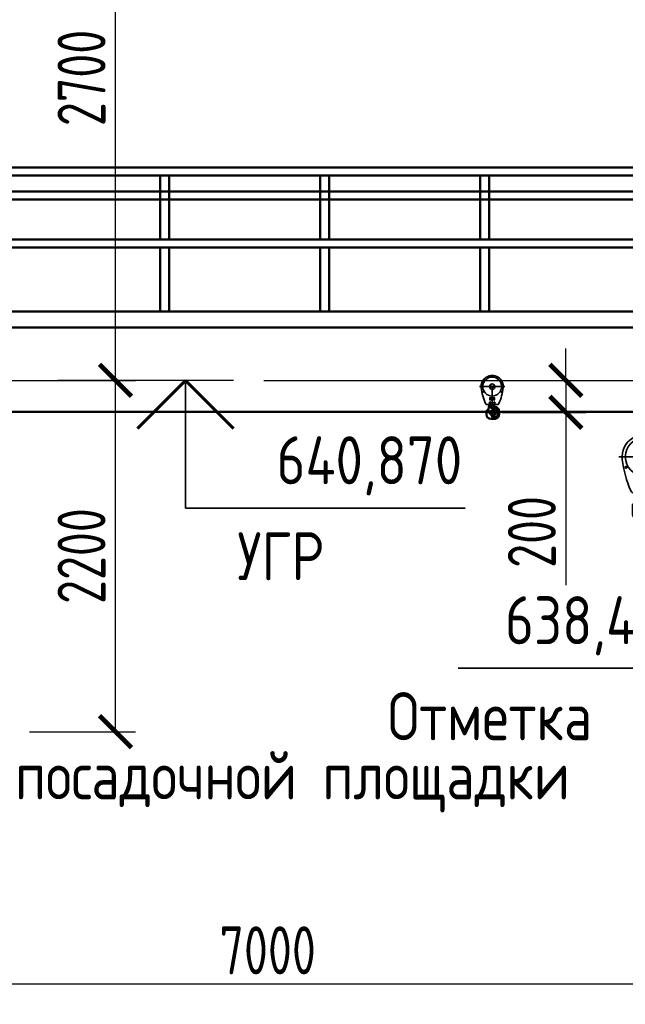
# Model space of a CAD drawing. Header units: millimetres. Extents: x 452087 to 582075, y 10891 to 81641.
# Tile 286 of 311: x 543631 to 547416, y 61005 to 67161. Entities that reach past the tile are written whole.
import ezdxf
from ezdxf.enums import TextEntityAlignment as Align

# ---------------------------------------------------------------- set-up
doc = ezdxf.new("R2010")
doc.units = ezdxf.units.MM
doc.layers.get('Defpoints').update_dxf_attribs({"color": 8})
doc.layers.add('АО_Размеры', color=7, linetype='Continuous')
doc.layers.add('ГТО-2_Выноски', color=7, linetype='Continuous')
for name, color, linetype, lineweight in [('ГТО-1_Бергштрих', 7, 'Continuous', 25), ('ОЗиМ', 5, 'Continuous', 35), ('ОЗиМ Металл', 1, 'Continuous', 50), ('ОЗиМ Размеры', 2, 'Continuous', 35), ('Текст', 2, 'Continuous', 35)]:
    doc.layers.add(name, color=color, linetype=linetype, lineweight=lineweight)
doc.styles.add('RomanS', font='romans.shx', dxfattribs={"width": 0.7})
doc.dimstyles.new('M200', dxfattribs={"dimscale": 200, "dimtxt": 3, "dimasz": 2, "dimexe": 1.25, "dimexo": 0.625, "dimtad": 3, "dimtoh": 1, "dimdec": 0, "dimtxsty": 'RomanS', "dimblk": 'ARCHTICK', "dimblk1": 'OBLIQUE', "dimblk2": 'ARCHTICK', "dimcen": 3, "dimclrt": 2, "dimaunit": 1, "dimadec": 4, "dimazin": 0, "dimtfac": 1, "dimtdec": 0, "dimtmove": 0, "dimatfit": 3, "dimfxl": 1, "dimtfill": 1, "dimarcsym": 0})
doc.dimstyles.new('MOSOBL 1-100 (мм)', dxfattribs={"dimscale": 100, "dimtxt": 3, "dimasz": 2, "dimexe": 1.25, "dimexo": 0.625, "dimtad": 1, "dimdec": 0, "dimzin": 9, "dimtxsty": 'RomanS', "dimblk": 'ARCHTICK', "dimcen": 2.5, "dimdle": 1.25, "dimclrd": 7, "dimclre": 7, "dimclrt": 2, "dimadec": 0, "dimazin": 0, "dimtfac": 1, "dimtdec": 0, "dimtmove": 1, "dimatfit": 3, "dimfxl": 1, "dimtfill": 1, "dimlwd": 25, "dimlwe": 25, "dimarcsym": 0})
doc.dimstyles.new('М 100 (мм)', dxfattribs={"dimscale": 100, "dimtxt": 2.5, "dimasz": 2, "dimexe": 1.25, "dimexo": 0.625, "dimtad": 1, "dimdec": 0, "dimzin": 1, "dimtxsty": 'RomanS', "dimblk": 'ARCHTICK', "dimcen": 0, "dimdle": 1, "dimclrd": 7, "dimclre": 7, "dimclrt": 1, "dimaunit": 1, "dimadec": 3, "dimazin": 0, "dimtfac": 1, "dimtdec": 0, "dimtmove": 1, "dimatfit": 0, "dimfxl": 1.25, "dimtfill": 1, "dimtolj": 1, "dimlwd": 25, "dimlwe": 25, "dimarcsym": 0})

# ---------------------------------------------------------------- blocks, each defined once
blk = doc.blocks.new('_ArchTick')
at = {"color": 0, "linetype": 'ByBlock', "const_width": 0.15}
blk.add_lwpolyline([(-0.5, -0.5), (0.5, 0.5)], dxfattribs=at)
blk = doc.blocks.new('*D688')
at = {"layer": 'Defpoints', "color": 0, "transparency": 16777216}
for p in [(545095.5, 64906.1, 0), (549364.7, 64906.1, 0), (550148, 62399.5, 0)]:
    blk.add_point(p, dxfattribs=at)
at = {"layer": 'ОЗиМ Размеры', "color": 0, "lineweight": -2, "transparency": 16777216}
for p, q in [((545158, 64906.1, 0), (549489.7, 64906.1, 0)), ((549364.7, 62399.5, 0), (549364.7, 64906.1, 0)), ((550085.5, 62399.5, 0), (549239.7, 62399.5, 0))]:
    blk.add_line(p, q, dxfattribs=at)
at = {"layer": 'ОЗиМ Размеры', "color": 0, "lineweight": -2, "transparency": 16777216, "xscale": 200, "yscale": 200, "zscale": 200}
for p, rotation in [((549364.7, 64906.1, 0), 90), ((549364.7, 62399.5, 0), 270)]:
    blk.add_blockref('_ArchTick', p, dxfattribs=dict(at, rotation=rotation))
at = {"layer": 'ОЗиМ Размеры', "color": 2, "transparency": 16777216, "insert": (549152.2, 63652.8, 0), "char_height": 300, "attachment_point": 5, "rotation": 90, "style": 'RomanS', "bg_fill": 3, "box_fill_scale": 1.1, "bg_fill_color": 256, "bg_fill_true_color": 13158600, "bg_fill_transparency": 0}
blk.add_mtext('2500', dxfattribs=at)
blk = doc.blocks.new('_Oblique')
at = {"color": 0, "linetype": 'ByBlock', "lineweight": -2}
blk.add_line((-0.5, -0.5), (0.5, 0.5), dxfattribs=at)
blk = doc.blocks.new('*D689')
at = {"layer": 'Defpoints', "color": 0, "transparency": 16777216}
for p in [(544230.3, 67639.7, 0), (547587.9, 67639.7, 0), (541679.9, 64906.1, 0)]:
    blk.add_point(p, dxfattribs=at)
at = {"layer": 'ОЗиМ Размеры', "color": 0, "lineweight": -2, "transparency": 16777216}
for p, q in [((547525.4, 67639.7, 0), (544105.3, 67639.7, 0)), ((544230.3, 64906.1, 0), (544230.3, 67639.7, 0)), ((541742.4, 64906.1, 0), (544355.3, 64906.1, 0))]:
    blk.add_line(p, q, dxfattribs=at)
at = {"layer": 'ОЗиМ Размеры', "color": 0, "lineweight": -2, "transparency": 16777216, "xscale": 200, "yscale": 200, "zscale": 200}
for p, rotation in [((544230.3, 67639.7, 0), 90), ((544230.3, 64906.1, 0), 270)]:
    blk.add_blockref('_ArchTick', p, dxfattribs=dict(at, rotation=rotation))
at = {"layer": 'ОЗиМ Размеры', "color": 2, "transparency": 16777216, "insert": (544017.8, 66797, 0), "char_height": 300, "attachment_point": 5, "rotation": 90, "style": 'RomanS', "bg_fill": 3, "box_fill_scale": 1.1, "bg_fill_color": 256, "bg_fill_true_color": 13158600, "bg_fill_transparency": 0}
blk.add_mtext('2700', dxfattribs=at)
blk = doc.blocks.new('*D690')
at = {"layer": 'Defpoints', "color": 0, "transparency": 16777216}
for p in [(541679.9, 64906.1, 0), (544230.3, 64906.1, 0), (543631, 62709.7, 0)]:
    blk.add_point(p, dxfattribs=at)
at = {"layer": 'ОЗиМ Размеры', "color": 0, "lineweight": -2, "transparency": 16777216}
for p, q in [((541742.4, 64906.1, 0), (544355.3, 64906.1, 0)), ((544230.3, 62709.7, 0), (544230.3, 64906.1, 0)), ((543693.5, 62709.7, 0), (544355.3, 62709.7, 0))]:
    blk.add_line(p, q, dxfattribs=at)
at = {"layer": 'ОЗиМ Размеры', "color": 0, "lineweight": -2, "transparency": 16777216, "xscale": 200, "yscale": 200, "zscale": 200}
for p, rotation in [((544230.3, 64906.1, 0), 90), ((544230.3, 62709.7, 0), 270)]:
    blk.add_blockref('_ArchTick', p, dxfattribs=dict(at, rotation=rotation))
at = {"layer": 'ОЗиМ Размеры', "color": 2, "transparency": 16777216, "insert": (544017.8, 63807.9, 0), "char_height": 300, "attachment_point": 5, "rotation": 90, "style": 'RomanS', "bg_fill": 3, "box_fill_scale": 1.1, "bg_fill_color": 256, "bg_fill_true_color": 13158600, "bg_fill_transparency": 0}
blk.add_mtext('2200', dxfattribs=at)
blk = doc.blocks.new('*D691')
at = {"layer": 'Defpoints', "color": 0, "transparency": 16777216}
for p in [(545095.5, 64906.1, 0), (547534.4, 64106.1, 0), (548275.7, 64106.1, 0)]:
    blk.add_point(p, dxfattribs=at)
at = {"layer": 'ОЗиМ Размеры', "color": 0, "lineweight": -2, "transparency": 16777216}
for p, q in [((545158, 64906.1, 0), (548400.7, 64906.1, 0)), ((548275.7, 64906.1, 0), (548275.7, 64106.1, 0)), ((547596.9, 64106.1, 0), (548400.7, 64106.1, 0))]:
    blk.add_line(p, q, dxfattribs=at)
at = {"layer": 'ОЗиМ Размеры', "color": 0, "lineweight": -2, "transparency": 16777216, "xscale": 200, "yscale": 200, "zscale": 200}
for p, rotation in [((548275.7, 64906.1, 0), 90), ((548275.7, 64106.1, 0), 270)]:
    blk.add_blockref('_ArchTick', p, dxfattribs=dict(at, rotation=rotation))
at = {"layer": 'ОЗиМ Размеры', "color": 2, "transparency": 16777216, "insert": (548063.2, 64506.1, 0), "char_height": 300, "attachment_point": 5, "rotation": 90, "style": 'RomanS', "bg_fill": 3, "box_fill_scale": 1.1, "bg_fill_color": 256, "bg_fill_true_color": 13158600, "bg_fill_transparency": 0}
blk.add_mtext('800', dxfattribs=at)
blk = doc.blocks.new('*D692')
at = {"layer": 'Defpoints', "color": 0, "transparency": 16777216}
for p in [(545095.5, 64906.1, 0), (546584.4, 64706.1, 0), (547044.7, 64706.1, 0)]:
    blk.add_point(p, dxfattribs=at)
at = {"layer": 'ОЗиМ Размеры', "color": 7, "lineweight": 25, "transparency": 16777216}
for p, q in [((547044.7, 64906.1, 0), (547044.7, 65106.1, 0)), ((545158, 64906.1, 0), (547169.7, 64906.1, 0)), ((547044.7, 64906.1, 0), (547044.7, 64706.1, 0)), ((546646.9, 64706.1, 0), (547169.7, 64706.1, 0)), ((547044.7, 64706.1, 0), (547044.7, 63626.1, 0))]:
    blk.add_line(p, q, dxfattribs=at)
at = {"layer": 'ОЗиМ Размеры', "color": 7, "lineweight": 25, "transparency": 16777216, "xscale": 200, "yscale": 200, "zscale": 200}
for p, rotation in [((547044.7, 64906.1, 0), 270), ((547044.7, 64706.1, 0), 90)]:
    blk.add_blockref('_ArchTick', p, dxfattribs=dict(at, rotation=rotation))
at = {"layer": 'ОЗиМ Размеры', "color": 2, "transparency": 16777216, "insert": (546832.2, 63958.6, 0), "char_height": 300, "attachment_point": 5, "rotation": 90, "style": 'RomanS', "bg_fill": 3, "box_fill_scale": 1.1, "bg_fill_color": 256, "bg_fill_true_color": 13158600, "bg_fill_transparency": 0}
blk.add_mtext('\\A1;200', dxfattribs=at)
blk = doc.blocks.new('*D695')
at = {"layer": 'Defpoints', "color": 0, "transparency": 16777216}
for p in [(541681.3, 62467, 0), (548681, 61748.5, 0), (541681.3, 61130.3, 0)]:
    blk.add_point(p, dxfattribs=at)
at = {"layer": 'АО_Размеры', "color": 7, "lineweight": 25, "transparency": 16777216}
for p, q in [((541681.3, 62404.5, 0), (541681.3, 61005.3, 0)), ((548681, 61686, 0), (548681, 61005.3, 0)), ((548806, 61130.3, 0), (541556.3, 61130.3, 0))]:
    blk.add_line(p, q, dxfattribs=at)
at = {"layer": 'АО_Размеры', "color": 7, "lineweight": 25, "transparency": 16777216, "xscale": 200, "yscale": 200, "zscale": 200, "rotation": 180}
blk.add_blockref('_ArchTick', (541681.3, 61130.3, 0), dxfattribs=at)
at = {"layer": 'АО_Размеры', "color": 7, "lineweight": 25, "transparency": 16777216, "xscale": 200, "yscale": 200, "zscale": 200}
blk.add_blockref('_ArchTick', (548681, 61130.3, 0), dxfattribs=at)
at = {"layer": 'АО_Размеры', "color": 2, "transparency": 16777216, "insert": (545181.2, 61342.8, 0), "char_height": 300, "attachment_point": 5, "style": 'RomanS', "bg_fill": 3, "box_fill_scale": 1.1, "bg_fill_color": 256, "bg_fill_true_color": 13158600, "bg_fill_transparency": 0}
blk.add_mtext('7000', dxfattribs=at)
blk = doc.blocks.new('A$C5CDC48FF')
at = {"layer": 'ОЗиМ', "ltscale": 60}
for p, q in [((-4.9, 481.5), (-4.9, 479.8)), ((4.9, 479.8), (4.9, 481.5)), ((-159.3, 350), (159.2, 350)), ((-18.2, 350), (-16.1, 353.8)), ((-16.1, 346.2), (-18.2, 350)), ((-16.1, 353.8), (-11.9, 353.8)), ((-11.9, 346.2), (-16.1, 346.2)), ((-14, 356.3), (-14, 363)), ((-14, 346.2), (-14, 353.8)), ((-14, 337.1), (-14, 343.7)), ((-11.9, 353.8), (-9.8, 350)), ((-9.8, 350), (-11.9, 346.2)), ((0, 350), (0, -67.1)), ((9.8, 350), (11.9, 353.8)), ((11.9, 346.2), (9.8, 350)), ((11.9, 353.8), (16.1, 353.8)), ((16.1, 346.2), (11.9, 346.2)), ((14, 356.3), (14, 363)), ((14, 346.2), (14, 353.8)), ((14, 337.1), (14, 343.7)), ((16.1, 353.8), (18.2, 350)), ((18.2, 350), (16.1, 346.2)), ((-114.8, 289.4), (-116.3, 288.5)), ((-111.4, 280), (-109.9, 280.9)), ((109.9, 280.9), (111.4, 280)), ((116.3, 288.5), (114.8, 289.4)), ((-30.4, 209.3), (30.4, 209.3)), ((-28.1, 203.7), (-27.3, 203.7)), ((28, 210.7), (-28, 210.7)), ((-28, 203.1), (-28, 190.3)), ((-27.3, 203.7), (-27.3, 182.7)), ((-27.3, 203.7), (-15.6, 203.7)), ((-15.6, 182.7), (-15.6, 203.7)), ((-15.6, 203.7), (15.6, 203.7)), ((15.6, 203.7), (15.6, 182.7)), ((15.6, 203.7), (27.3, 203.7)), ((27.3, 182.7), (27.3, 203.7)), ((27.3, 203.7), (28.1, 203.7)), ((28, 190.3), (28, 203.1)), ((64, 124.2), (-64, 124.2)), ((-32.2, 149.1), (-30.1, 152.9)), ((-30.1, 145.3), (-32.2, 149.1)), ((-30.1, 152.9), (-25.9, 152.9)), ((-25.9, 145.3), (-30.1, 145.3)), ((-28, 182.7), (-20.6, 182.7)), ((-25.9, 152.9), (-23.8, 149.1)), ((-23.8, 149.1), (-25.9, 145.3)), ((-20.6, 182.7), (-15.6, 182.7)), ((-19.8, 124.2), (-19.8, 122.7)), ((15.6, 182.7), (-15.6, 182.7)), ((-14.2, 123), (-14.2, 124.2)), ((-9.5, 123.9), (-9.5, 124.2)), ((-7.6, 123.9), (7.6, 123.9)), ((9.5, 123.9), (9.5, 124.2)), ((15.6, 182.7), (20.6, 182.7)), ((19.8, 101.9), (19.8, 124.2)), ((20.6, 182.7), (28, 182.7)), ((23.8, 149.1), (25.9, 152.9)), ((25.9, 145.3), (23.8, 149.1)), ((25.9, 152.9), (30.1, 152.9)), ((30.1, 145.3), (25.9, 145.3)), ((30.1, 152.9), (32.2, 149.1)), ((32.2, 149.1), (30.1, 145.3)), ((-46.3, 84), (-47.5, 87.1)), ((-43.7, 77.7), (-45.8, 82.9)), ((-41.2, 84.5), (-44.9, 83.8)), ((-37.6, 102), (-41.5, 101.2)), ((-36.3, 83.9), (-40.6, 84.6)), ((-36.5, 102.1), (-37.6, 102)), ((-35.4, 102.3), (-36.5, 102.1)), ((-35.9, 102.4), (-33.2, 103.4)), ((-35.4, 102.3), (-34, 102.5)), ((-34.8, 97.3), (-35.3, 101.7)), ((-34.5, 73.7), (-32.3, 70)), ((-29.3, 77.3), (-34.1, 74.5)), ((-33.3, 102.6), (-34, 102.5)), ((-33.1, 102.7), (-32.7, 102.8)), ((-32.9, 102.7), (-28.4, 105)), ((-28, 104.5), (-32.7, 102.8)), ((-31.5, 97.9), (-32.6, 102.2)), ((-31.9, 81.4), (-32.4, 81.8)), ((-28.6, 61.2), (-32.2, 65.5)), ((-26.6, 72.7), (-31.5, 69.9)), ((-31, 103.7), (-27.2, 105.9)), ((-30, 105), (-27.6, 106.7)), ((-29.9, 94.9), (-13.3, 66.1)), ((-28.7, 77.6), (-29.4, 78.6)), ((-28.7, 77.6), (-26, 73)), ((-28.3, 77.8), (-25.4, 79.5)), ((-28, 104.5), (-28.2, 104.4)), ((-27.5, 106.5), (-27.5, 106.5)), ((-26, 63.3), (-25.8, 63.6)), ((-25.5, 71.9), (-25.7, 72.5)), ((-25.6, 73.2), (-22.7, 74.9)), ((-9.1, 68.8), (-25.5, 97.1)), ((-25, 108.2), (-19.9, 117.2)), ((-25, 109.2), (-23.3, 111.5)), ((-25, 108.2), (-22.6, 111)), ((-25, 108.1), (-22.6, 111)), ((-25, 108.1), (-25, 108.2)), ((-22.6, 75.6), (-24.8, 79.3)), ((-24.8, 68.1), (-24.8, 69.6)), ((-24.2, 110.3), (-20.2, 119.8)), ((-24.2, 107.3), (-21.7, 110.4)), ((-24.2, 107.3), (-24.1, 107.4)), ((-24.1, 107.4), (-18.8, 117)), ((-24.1, 107.4), (-21.7, 110.4)), ((-13.1, 62.4), (-22.6, 52.9)), ((-22, 113.5), (-19.2, 122.7)), ((-21.6, 114.7), (-21.3, 115.7)), ((-20.9, 113.1), (-18.1, 122.7)), ((-20.8, 99), (-5.5, 72.4)), ((-20.6, 118.1), (-20.1, 120.3)), ((-14.7, 122.7), (-19.2, 122.7)), ((-2.4, 77), (-17.1, 102.4)), ((-8.7, 60.5), (-11.5, 63.2)), ((-7.6, 61.6), (-9.3, 59.9)), ((-7.6, 61.6), (2.9, 72.9)), ((-4.4, 69.6), (-7.4, 66.7)), ((-6.6, 59.7), (4.9, 72)), ((3.9, 72), (-6.6, 60.7)), ((0, 73.6), (-1, 74.5)), ((2.2, 77.7), (-0.6, 74.9)), ((-0.3, 73.9), (-0.3, 73.9)), ((0.4, 73.2), (0.3, 73.2)), ((0.4, 73.2), (0.4, 73.2)), ((1.5, 72.1), (1.4, 72.2)), ((1.5, 72.1), (1.5, 72.1)), ((1.8, 71.8), (1.7, 71.8)), ((5.3, 80.8), (2.9, 78.4)), ((4.8, 75), (2.9, 72.9)), ((3, 72.8), (3.8, 72.1)), ((3.9, 72), (5.8, 74)), ((5.8, 74), (4.8, 75)), ((6.3, 73.5), (5.8, 74)), ((6, 80.7), (9.1, 77.5)), ((6.1, 73.7), (9.5, 77.1)), ((6.3, 73.5), (17.3, 85.3)), ((9.5, 77.1), (11.8, 79.4)), ((11.4, 79.1), (13.1, 81.3)), ((14.7, 101.9), (19.2, 101.9)), ((17.1, 88.5), (18.1, 91.1)), ((17.3, 85.3), (25.9, 94.5)), ((17.3, 85.3), (38, 89.7)), ((31.5, 111.3), (19.8, 111.3)), ((25.9, 94.5), (24.3, 102.1)), ((25.9, 94.5), (39, 97.3)), ((25.9, 94.5), (25.9, 94.5)), ((31.5, 108.9), (26.9, 106.2)), ((26.9, 106.2), (26.9, 101)), ((26.9, 101), (31.5, 98.3)), ((30, 110.8), (37.5, 112.4)), ((36, 106.2), (31.5, 108.9)), ((31.5, 98.3), (36, 101)), ((36, 101), (36, 106.2)), ((37.5, 112.4), (40.2, 113)), ((40.5, 98.4), (37.8, 110.8)), ((38.1, 90.4), (38.9, 96.6)), ((46.9, 48.2), (38.6, 86.9)), ((40.2, 113), (44.8, 91.6)), ((44.8, 91.6), (54.3, 46.9)), ((-91, 39.7), (-91, 7)), ((-90.4, 39.7), (-86, 39.7)), ((-90.4, 7), (-86, 7)), ((-85.4, 9.8), (-85.4, 36.9)), ((-79.8, 36.8), (-79.8, 9.7)), ((-79.4, 39.6), (-76, 39.6)), ((-76, 6.9), (-79.4, 6.9)), ((-75.6, 6.9), (-75.6, 39.6)), ((-74.9, 39.6), (-69.3, 39.6)), ((-74.9, 6.9), (-69.3, 6.9)), ((-68.6, 9.7), (-68.6, 36.8)), ((-28.1, 60.7), (-27.6, 61.1)), ((-27.8, 60.4), (-25.6, 57.8)), ((-20.2, 48.2), (-23.4, 51.4)), ((-19.8, 47.8), (-8.7, 58.9)), ((-9, 59.1), (-8.5, 58.6)), ((-8.5, 58.6), (-6.6, 60.7)), ((-8.5, 58.6), (-8, 58.2)), ((-6.7, 60.8), (-7.5, 61.6)), ((6, 0.7), (6.2, 0.7)), ((6.7, 0.8), (6.2, 0.7)), ((43.5, 42.2), (23.1, 12.2)), ((23.6, 11.9), (27.3, 9.4)), ((29.3, 11.4), (49.7, 41.3)), ((43.5, 42.2), (43.5, 42.2)), ((43.5, 42.2), (43.5, 42.2)), ((43.6, 42.2), (43.6, 42.2)), ((44, 44.7), (47.4, 45.4)), ((45, 42), (45.7, 42.1)), ((54.3, 46.9), (47.4, 45.4)), ((48.4, 42.4), (48.9, 42.6)), ((51.6, 43.8), (52, 44.2)), ((53.8, 56.2), (53.7, 56.1)), ((54.2, 46.2), (54.5, 46.7)), ((54.6, 56.8), (54.5, 56.7)), ((55.3, 57.2), (55.2, 57.1)), ((55.7, 57.4), (55.6, 57.4)), ((55.9, 49.3), (56.1, 49.8)), ((56.3, 56.1), (56.2, 56.5)), ((56.7, 52.7), (56.5, 54.1)), ((56.7, 52.5), (56.7, 52.5)), ((56.7, 52.5), (56.7, 52.5)), ((68.6, 43.5), (68.6, 2.8)), ((73.6, 46.3), (69.2, 46.3)), ((73.6, 0), (69.2, 0)), ((74.2, 0), (74.2, 46.3)), ((-52.4, -34.5), (-54.1, -37.4)), ((-51.8, -33.5), (-49, -28.7)), ((-50.4, -35), (-50.1, -35.1)), ((-48.1, -35.6), (-45.9, -36)), ((-43.7, -35.8), (-41.6, -35.5)), ((-39.5, -34.7), (-37.6, -33.7)), ((-33.6, -28.7), (-38.4, -25.9)), ((-32.8, -14.7), (-38.3, -24.4)), ((-35.9, -54.9), (-35.3, -50.5)), ((-35.3, -31.9), (-34.3, -30.9)), ((-33.6, -50.7), (-34.9, -50.1)), ((-10.4, -6.8), (-33.9, -47.5)), ((-26, -17), (-33, -29.1)), ((-32.6, -29.3), (-29.7, -31)), ((-28.6, -5.2), (-32.2, -9.5)), ((-26.6, -16.7), (-31.5, -13.9)), ((-30.4, -49.1), (-7, -8.5)), ((-28.6, -30), (-23.1, -20.3)), ((-28, -56), (-22.5, -56)), ((-27.8, -4.4), (-25.6, -1.8)), ((-27.6, -5.2), (-27.6, -5.1)), ((-26, -17), (-25.7, -16.5)), ((-25.5, -8.4), (-25.8, -7.6)), ((-25.6, -17.2), (-22.7, -18.9)), ((-24.9, -13.9), (-24.8, -13.6)), ((-20.4, -51.9), (-24.8, -51.9)), ((4.7, -9.4), (-18.5, -49.5)), ((-14.6, -56), (18.2, -56)), ((-13.2, -48), (11.3, -5.5)), ((15.4, -50.4), (-11.8, -50.4)), ((18.2, -55.4), (18.2, -51))]:
    blk.add_line(p, q, dxfattribs=at)
for points in [[(-9.5, 123.9), (-9.4, 124.2), (-9.4, 124.2)], [(9.5, 123.9), (9.4, 124.2), (9.4, 124.2)], [(-31.9, 103), (-32.1, 102.9), (-32.3, 102.9), (-32.3, 102.8), (-32.5, 102.8), (-32.7, 102.8)], [(-27.2, 100.2), (-27.8, 101.1), (-28.5, 101.9), (-29.3, 102.5), (-30, 102.9), (-30.8, 103.1), (-31.3, 103.1)], [(-30.9, 97.5), (-29.3, 98.3), (-28.9, 98.5), (-27.9, 99.1), (-27.3, 99.3)], [(-21.2, 104.7), (-21.4, 104.7), (-22.9, 105), (-23.2, 105), (-23.8, 105.1), (-24.7, 105.3), (-25.9, 105.2), (-26.4, 105.2), (-28, 104.5)], [(-22.6, 102.1), (-23.3, 103), (-24.1, 103.7), (-25, 104.3), (-25.8, 104.6), (-26.6, 104.8), (-27.4, 104.7), (-27.5, 104.7)], [(-21.8, 101.7), (-21.3, 102), (-20.7, 102.3), (-20.3, 102.7), (-19.5, 103.5), (-19.3, 103.7), (-18.8, 104.4)], [(-18.5, 104.8), (-20.6, 104.7), (-21.2, 104.7)], [(-8.1, 66.1), (-9.6, 65.1), (-9.7, 65), (-11.5, 63.9)], [(-6.3, 63), (-6.5, 63.9), (-6.8, 64.9), (-7.3, 65.8)], [(-1.3, 74.1), (-2.6, 72.1), (-2.7, 72), (-3.8, 70.5)], [(-2.7, 66.9), (-2.9, 67.8), (-3.3, 68.8), (-3.7, 69.5)], [(1.5, 72.1), (1.4, 72.2), (0.5, 73), (0.3, 73.3), (0.2, 73.3)], [(1.7, 71.7), (1.6, 71.9), (1.5, 72), (1.5, 72), (1.5, 72), (1.5, 72), (1.5, 72.1), (1.5, 72.1), (1.5, 72.1), (1.5, 72.1), (1.5, 72.1), (1.5, 72.1), (1.5, 72.1), (1.6, 72.1), (1.6, 72), (1.7, 72), (1.9, 71.8)], [(44.8, 91.6), (44.8, 91.1), (44.5, 90.9), (44.4, 90.8), (43.8, 90.6), (43, 90.5), (43, 90.4), (41.9, 90.3), (40.7, 90.1), (40.6, 90.1), (39.4, 89.9), (38, 89.7)], [(39, 97.3), (39.5, 97.4), (39.9, 97.3), (40.6, 97), (40.8, 96.9)], [(42.4, 95.6), (42.2, 95.8), (42, 96), (40.8, 96.9)], [(44.8, 91.6), (44.3, 93.1), (43.9, 93.8), (43.4, 94.5)], [(-7.6, 0.5), (-7.8, 0), (-7.9, -0.6), (-8.1, -1.2), (-8.4, -2.3), (-8.5, -2.7), (-8.8, -3.8)], [(-6.8, 0.8), (-7.1, 0.9), (-7.5, 1)], [(-6.2, 0.5), (-5.7, 0), (-5.4, -0.6), (-5.1, -1.5), (-5, -2.6), (-5.1, -3.8), (-5.3, -5.1), (-5.3, -5.4)], [(10.6, 2.1), (6.7, 0.8), (6.2, 0.7), (2.9, 0.1)], [(10.8, 1.6), (11, 1.1), (11.2, 0.6), (11.5, 0), (11.9, -1.1), (12.1, -1.5), (12.5, -2.6)], [(45.5, 45), (45, 44.4), (44.3, 43.3), (43.9, 42.7), (43.6, 42.3), (43.5, 42.2)], [(51.3, 43.6), (49, 42.6), (47.1, 42.1), (45.7, 42), (44.5, 42), (43.8, 42.1), (43.5, 42.2), (43.5, 42.2)], [(55.8, 57.5), (55.7, 57.4), (55.3, 57.2), (54.6, 56.8), (53.8, 56.2), (53, 55.5), (52.9, 55.4)], [(53.4, 55.8), (53.7, 56.1), (53.8, 56.2)], [(54.2, 56.5), (54.5, 56.7), (54.6, 56.8)], [(54.9, 57), (55.2, 57.1), (55.2, 57.2)], [(55.5, 57.3), (55.6, 57.4), (55.7, 57.4)], [(55.8, 57.5), (55.8, 57.5), (55.8, 57.5)], [(55.8, 57.5), (55.9, 57.3), (56.2, 56.5), (56.5, 55.5), (56.7, 54.1), (56.7, 52.5), (56.5, 51.1)], [(-36, -55.5), (-35.5, -55.6), (-35.5, -55.6), (-35.1, -55.6)], [(-35.5, -55.5), (-35.5, -55.5), (-35.5, -55.6)], [(-32.1, -51.4), (-33.4, -50.8), (-33.5, -50.8), (-34.9, -50.1)], [(-34.5, -55.6), (-33.9, -55.3), (-33.4, -54.8), (-32.8, -54.1), (-32.3, -53.2), (-31.9, -52.1)], [(-27.5, -55.9), (-27, -55.6), (-26.4, -55), (-26, -54.3), (-25.6, -53.3), (-25.4, -52.5)], [(-22.5, -56), (-18.7, -56), (-15.5, -56), (-14.6, -56)], [(-22, -55.9), (-21.5, -55.6), (-21, -55), (-20.5, -54.3), (-20.1, -53.3), (-20, -52.5)], [(-15.1, -50.6), (-15.2, -50.6), (-17.3, -51.2), (-19.3, -51.8)], [(-14.6, -55.4), (-14.6, -54.9), (-14.6, -54.4), (-14.6, -53.7), (-14.6, -52.5), (-14.6, -52.1), (-14.6, -51)], [(-8.6, -4.6), (-7.2, -5.3), (-5.9, -5.9)], [(3.7, 0), (4.2, -0.4), (4.7, -1), (5.2, -1.9), (5.6, -3), (5.9, -4.4), (6.1, -5.8), (6.1, -6.1)], [(6.8, -6.6), (8.9, -5.6), (9.3, -5.3), (12.1, -3.5)]]:
    blk.add_lwpolyline(points, dxfattribs=at)
blk.add_lwpolyline([(0.4, 73.2), (0.4, 73.2), (0.4, 73.2), (0.4, 73.2), (0.3, 73.2), (0.3, 73.2), (0.3, 73.2), (0.3, 73.2), (0.2, 73.3), (0.2, 73.3), (0, 73.5), (-0.2, 73.7), (-0.2, 73.8), (-0.3, 73.8), (-0.3, 73.8), (-0.3, 73.8), (-0.3, 73.9), (-0.3, 73.9), (-0.3, 73.9), (-0.3, 73.9), (-0.3, 73.9), (-0.3, 73.9), (-0.3, 73.9), (-0.3, 73.9), (-0.3, 73.9), (-0.2, 73.8), (-0.1, 73.8), (0, 73.6), (0.2, 73.4), (0.3, 73.3), (0.3, 73.3), (0.3, 73.3), (0.4, 73.2), (0.4, 73.2), (0.4, 73.2), (0.4, 73.2)], close=True, dxfattribs=at)
for centre, radius in [((0, 350), 118.3), ((0, 480.6), 5.25), ((0, 350), 34), ((-14, 350), 6.3), ((14, 350), 6.3), ((-113.1, 284.7), 5.25), ((113.1, 284.7), 5.25), ((-28, 149.1), 8.4), ((-28, 149.1), 6.3), ((28, 149.1), 8.4), ((28, 149.1), 6.3), ((31.5, 103.6), 5.95), ((31.5, 103.6), 4.32), ((31.5, 103.6), 3.36), ((31.5, 103.6), 3.08), ((31.5, 103.6), 2.8), ((31.5, 103.6), 1.54)]:
    blk.add_circle(centre, radius, dxfattribs=at)
for centre, radius, start, end in [((0, 350), 138.3, 353, 187), ((0, 350), 131.6, 92.13385, 92.22161), ((0, 350), 129.9, 92.16262, 92.26054), ((0, 350), 131.6, 87.86615, 92.13385), ((0, 350), 129.9, 87.83738, 92.16262), ((0, 350), 127.7, 88.23685, 91.76315), ((0, 350), 126, 89.15244, 90.84756), ((0, 350), 131.6, 87.77839, 87.86615), ((0, 350), 129.8, 87.73946, 87.83738), ((557.6, 418.5), 700, 187, 203.7265), ((-14, 350), 4.2, 115.84193, 121.89079), ((-14, 350), 4.2, 238.10921, 244.15807), ((-14, 350), 4.2, 58.10921, 64.15807), ((-14, 350), 4.2, 295.84193, 301.89079), ((14, 350), 4.2, 115.84193, 121.89079), ((14, 350), 4.2, 238.10921, 244.15807), ((14, 350), 4.2, 58.10921, 64.15807), ((14, 350), 4.2, 295.84193, 301.89079), ((-557.6, 418.5), 700, 336.2735, 353), ((0, 350), 131.6, 207.77013, 207.86615), ((0, 350), 131.6, 207.86615, 212.13385), ((0, 350), 129.9, 207.72693, 207.83738), ((0, 350), 129.9, 207.83738, 212.16262), ((0, 350), 127.7, 208.71731, 211.47814), ((0, 350), 131.6, 212.13385, 212.23964), ((0, 350), 129.8, 212.16262, 212.27437), ((0, 350), 127.7, 328.52186, 331.28269), ((0, 350), 129.8, 327.72563, 327.83738), ((0, 350), 129.9, 327.83738, 332.16262), ((0, 350), 131.6, 327.76036, 327.86615), ((0, 350), 131.6, 327.86615, 332.13385), ((0, 350), 129.8, 332.16262, 332.27307), ((0, 350), 131.6, 332.13385, 332.22987), ((-28, 207.9), 2.8, 90, 240), ((-28, 185.5), 2.8, 120, 270), ((-30.8, 203.1), 2.8, 0, 60), ((-30.8, 190.3), 2.8, 300, 0), ((28, 207.9), 2.8, 300, 90), ((30.8, 203.1), 2.8, 120, 180), ((30.8, 190.3), 2.8, 180, 240), ((28, 185.5), 2.8, 270, 60), ((-64, 145.2), 21, 203.7265, 270), ((-28, 149.1), 4.2, 115.84193, 121.89079), ((-28, 149.1), 4.2, 238.10921, 244.15807), ((-28, 149.1), 4.2, 58.10921, 64.15807), ((-28, 149.1), 4.2, 295.84193, 301.89079), ((28, 149.1), 4.2, 115.84193, 121.89079), ((28, 149.1), 4.2, 238.10921, 244.15807), ((28, 149.1), 4.2, 58.10921, 64.15807), ((28, 149.1), 4.2, 295.84193, 301.89079), ((64, 145.2), 21, 270, 336.2735), ((-28, 39.7), 63, 96.69977, 180), ((-28, 39.7), 57.4, 99.49579, 177.20397), ((-28, 39.6), 51.8, 115.43841, 176.91241), ((-28, 39.6), 47.6, 112.35082, 180), ((-28, 39.6), 40.6, 116.2959, 176.05492), ((0, 28), 50.1, 133.86861, 226.13139), ((-40.8, 70.6), 14, 30, 112.35082), ((-40.8, 70.6), 18.2, 38.19179, 104.15903), ((-40.8, 70.6), 7, 38.23249, 104.12304), ((-40.8, 122.7), 21, 278.74768, 291.28498), ((-37.8, 123.1), 21, 276.69977, 284.08674), ((-37.8, 123.1), 26.6, 277.43822, 283.34829), ((-40.8, 122.7), 21, 291.28498, 296.33383), ((-34.5, 68.1), 2.8, 318.58527, 22.07731), ((-37.8, 123.1), 21, 286.29248, 297.19054), ((-40.8, 122.7), 21, 296.33383, 309.28498), ((-34.5, 68.1), 9.8, 310.67193, 30), ((-40.8, 122.7), 21, 309.28498, 314.33383), ((-34.4, 125.1), 26.6, 287.37756, 296.10547), ((-40.8, 122.7), 21, 314.33383, 326.62143), ((-34.5, 68.1), 14, 318.56481, 22.10712), ((-40.8, 122.7), 21, 327.28498, 332.33383), ((-40.8, 122.7), 21, 332.33383, 338.09627), ((-40.8, 122.7), 21, 347.96977, 351.66868), ((-40.8, 122.7), 21, 351.66868, 0), ((-40.8, 122.7), 26.6, 321.66155, 355.7562), ((-15.2, 101.9), 29.4, 319.48615, 355.51385), ((-15.2, 101.9), 35, 315, 0), ((31.5, 103.6), 7.35, 102, 192), ((31.5, 103.6), 7.7, 86.23956, 90), ((-28, 7), 63, 180, 262.72448), ((-28, 7), 57.4, 182.79585, 259.92853), ((-28, 6.9), 51.8, 183.09496, 236.35716), ((-28, 6.9), 47.6, 180, 239.45212), ((-28, 6.9), 40.6, 183.95237, 235.49975), ((0, 28), 43.1, 130.67193, 229.32807), ((0, 28), 38.9, 134.79342, 225.20658), ((0, 28), 33.6, 139.77922, 249.75136), ((0, 28), 28, 135, 254.5214), ((31.5, 103.6), 60.2, 228.9991, 282), ((0, 28), 28, 255.86964, 275.91288), ((0, 28), 28, 292.27204, 325.73269), ((0, 28), 33.6, 295.61102, 322.39334), ((18.2, 0), 56, 270, 0), ((45.5, 53.2), 11.2, 259.90882, 266.31615), ((45.5, 53.2), 11.2, 270.84591, 283.82217), ((45.5, 53.2), 11.2, 288.04705, 302.96894), ((45.5, 53.2), 11.2, 302.96894, 305.9734), ((45.5, 53.2), 11.2, 305.9734, 313.63694), ((61.6, 46.3), 12.6, 133.80057, 135.96271), ((45.5, 53.2), 7.7, 354.28599, 6.15839), ((45.5, 53.2), 11.2, 313.63694, 323.9734), ((45.5, 53.2), 11.2, 323.9734, 331.63694), ((45.5, 53.2), 11.2, 331.63694, 341.9734), ((61.6, 46.3), 12.6, 0, 117.2181), ((45.5, 53.2), 11.2, 17.39581, 22.63894), ((45.5, 53.2), 11.2, 341.9734, 356.94171), ((45.5, 53.2), 11.2, 4.51751, 14.81856), ((61.6, 46.3), 7, 13.71279, 123.12389), ((-45.1, -22.1), 14, 239.45212, 248.72187), ((-45.1, -22.1), 18.2, 248.27817, 321.17395), ((-45.1, -22.1), 14, 248.72187, 249.75902), ((-45.1, -22.1), 14, 249.75902, 302.72514), ((-45.1, -22.1), 7, 248.48859, 320.93331), ((-45.1, -22.1), 14, 302.72514, 307.33683), ((-45.1, -22.1), 14, 307.33683, 320.71643), ((-28, 7), 63, 263.55271, 270), ((-45.1, -22.1), 14, 320.71643, 330), ((-34.5, -12.1), 2.8, 337.92269, 41.41473), ((-25.4, 5.5), 57.4, 264.19646, 269.35625), ((-34.5, -12.1), 9.8, 45.54894, 49.32807), ((-34.5, -12.1), 9.8, 28.10497, 45.54894), ((-34.5, -12.1), 9.8, 330, 351.65899), ((-34.5, -12.1), 9.8, 27.02439, 28.10497), ((-34.5, -12.1), 9.8, 352.98164, 27.02439), ((-34.5, -12.1), 9.8, 351.65899, 352.98164), ((-34.5, -12.1), 14, 337.89288, 41.43519), ((2.6, 26.5), 33.6, 257.84451, 273.938), ((18.2, 0), 50.4, 273.1839, 356.8161)]:
    blk.add_arc(centre, radius, start, end, dxfattribs=at)
blk = doc.blocks.new('ddd')
at = {"layer": 'ОЗиМ Металл', "linetype": 'Continuous'}
for p, q in [((-1518.2, 33281.6), (11060.8, 33281.6)), ((-1518.2, 33232.5), (11060.8, 33232.5)), ((6131.9, 32831.6), (6131.9, 33232.5)), ((6189, 32831.6), (6189, 33232.5)), ((7131.9, 32831.6), (7131.9, 33232.5)), ((7189, 32831.6), (7189, 33232.5)), ((8131.9, 32831.6), (8131.9, 33232.5)), ((8189, 32831.6), (8189, 33232.5)), ((1189, 33131.6), (11316.2, 33131.6)), ((1189, 33081.6), (11316.2, 33081.6)), ((-1783.8, 32831.6), (11316.2, 32831.6)), ((-1783.8, 32782.5), (11316.2, 32782.5)), ((6131.9, 32381.6), (6131.9, 32782.5)), ((6189, 32381.6), (6189, 32782.5)), ((7131.9, 32381.6), (7131.9, 32782.5)), ((7189, 32381.6), (7189, 32782.5)), ((8131.9, 32381.6), (8131.9, 32782.5)), ((8189, 32381.6), (8189, 32782.5)), ((-1783.8, 32381.6), (11316.2, 32381.6)), ((11316.2, 32281.6), (-1783.8, 32281.6)), ((-984, 31755.1), (10548, 31755.1))]:
    blk.add_line(p, q, dxfattribs=at)
at = {"layer": 'ОЗиМ Металл', "linetype": 'Continuous', "extrusion": (0, 0, -1), "xscale": -0.5, "yscale": 0.5, "zscale": -0.5}
blk.add_blockref('A$C5CDC48FF', (-6112.9, 31737.6), dxfattribs=at)
at = {"layer": 'ОЗиМ Металл', "linetype": 'Continuous'}
blk.add_blockref('A$C5CDC48FF', (5162.9, 31123.6), dxfattribs=at)
blk = doc.blocks.new('*U60')
at = {"color": 2, "lineweight": 35, "ltscale": 100}
for p, q in [((9.122, 0), (9.122, 6.701)), ((9.122, 6.701), (26.895, 6.701))]:
    blk.add_line(p, q, dxfattribs=at)
at = {"color": 3, "lineweight": 60, "ltscale": 100}
for p, q in [((9.122, 0), (6.122, 3)), ((12.122, 3), (9.122, 0))]:
    blk.add_line(p, q, dxfattribs=at)
at = {"color": 7, "lineweight": 25, "ltscale": 100}
blk.add_line((12.122, 0), (0, 0), dxfattribs=at)
at = {"color": 2, "ltscale": 100, "style": 'RomanS', "width": 0.8, "flags": 8}
for tag, p in [('OTMETKA', (26.526, 9.701)), ('OTMETKA_2', (12.353, 3.701))]:
    blk.add_attdef(tag, text='', height=3, dxfattribs=at).set_placement(p, align=Align.MIDDLE_RIGHT)
blk = doc.blocks.new('*U61')
at = {"color": 7, "lineweight": 25, "ltscale": 100}
blk.add_line((-11.014, 0), (0, 0), dxfattribs=at)
at = {"color": 3, "lineweight": 60, "ltscale": 100}
for p, q in [((-11.014, -3), (-8.014, 0)), ((-8.014, 0), (-5.014, -3))]:
    blk.add_line(p, q, dxfattribs=at)
at = {"color": 2, "lineweight": 35, "ltscale": 100}
for p, q in [((-8.014, 0), (-8.014, -7.996)), ((-8.014, -7.996), (-25.482, -7.996))]:
    blk.add_line(p, q, dxfattribs=at)
at = {"color": 2, "ltscale": 100, "style": 'RomanS', "width": 0.8, "flags": 8}
for tag, p in [('OTMETKA', (-11.247, -4.996)), ('OTMETKA_2', (-11.245, -10.996))]:
    blk.add_attdef(tag, text='', height=3, dxfattribs=at).set_placement(p, align=Align.MIDDLE_RIGHT)

msp = doc.modelspace()

# ---------------------------------------------------------------- dimensions: what is measured, and where the dimension line sits
at = {"layer": 'ОЗиМ Размеры', "color": 0}
dim = msp.add_linear_dim(base=(549364.7, 64906.1, 0), p1=(550148, 62399.5, 0), p2=(545095.5, 64906.1, 0), angle=90, text='2500', dimstyle='M200', override={"dimscale": 100}, dxfattribs=at)
dim.commit()
dim.dimension.update_dxf_attribs({"geometry": '*D688', "text_midpoint": (549152.2, 63652.8, 0)})

# ---------------------------------------------------------------- next in the draw order: dimensions: what is measured, and where the dimension line sits
at = {"layer": 'АО_Размеры'}
dim = msp.add_linear_dim(base=(541681.3, 61130.3, 0), p1=(548681, 61748.5, 0), p2=(541681.3, 62467, 0), dimstyle='MOSOBL 1-100 (мм)', override={"dimfxl": 1.25}, dxfattribs=at)
dim.commit()
dim.dimension.update_dxf_attribs({"geometry": '*D695', "text_midpoint": (545181.2, 61342.8, 0)})
at = {"layer": 'ОЗиМ Размеры', "color": 0}
dim = msp.add_linear_dim(base=(544230.3, 67639.7, 0), p1=(541679.9, 64906.1, 0), p2=(547587.9, 67639.7, 0), angle=90, text='2700', dimstyle='M200', override={"dimscale": 100}, dxfattribs=at)
dim.commit()
dim.dimension.update_dxf_attribs({"geometry": '*D689', "text_midpoint": (544230.3, 66797, 0), "dimtype": 160})

# ---------------------------------------------------------------- next in the draw order: block references
at = {"layer": 'ГТО-2_Выноски'}
ref = msp.add_blockref('*U60', (549061.5, 62436.1, 0), dxfattribs=dict(at, xscale=-100, yscale=100, zscale=100))
ref.add_attrib('OTMETKA', '638,400', dxfattribs={"layer": '0', "color": 2, "ltscale": 100, "height": 300, "style": 'RomanS', "width": 0.8}).set_placement((547826, 63406.3, 0), align=Align.MIDDLE_RIGHT)
ref.add_attrib('OTMETKA_2', 'Отметка', dxfattribs={"layer": '0', "color": 2, "ltscale": 100, "height": 300, "style": 'RomanS', "width": 0.8}).set_placement((547209, 62806.3, 0), align=Align.MIDDLE_RIGHT)

# ---------------------------------------------------------------- next in the draw order: dimensions: what is measured, and where the dimension line sits
at = {"layer": 'ОЗиМ Размеры', "color": 0}
dim = msp.add_linear_dim(base=(544230.3, 64906.1, 0), p1=(543631, 62709.7, 0), p2=(541679.9, 64906.1, 0), angle=90, text='2200', dimstyle='M200', override={"dimscale": 100}, dxfattribs=at)
dim.commit()
dim.dimension.update_dxf_attribs({"geometry": '*D690', "text_midpoint": (544017.8, 63807.9, 0)})
dim = msp.add_linear_dim(base=(548275.7, 64106.1, 0), p1=(545095.5, 64906.1, 0), p2=(547534.4, 64106.1, 0), angle=90, dimstyle='M200', override={"dimscale": 100}, dxfattribs=at)
dim.commit()
dim.dimension.update_dxf_attribs({"geometry": '*D691', "text_midpoint": (548063.2, 64506.1, 0)})

# ---------------------------------------------------------------- next in the draw order: texts
at = {"layer": 'Текст', "style": 'RomanS', "width": 0.8}
msp.add_text('посадочной площадки', height=300, dxfattribs=at).set_placement((543601.9, 62286.3, 0))

# ---------------------------------------------------------------- next in the draw order: dimensions: what is measured, and where the dimension line sits
at = {"layer": 'ОЗиМ Размеры'}
dim = msp.add_linear_dim(base=(547044.7, 64706.1, 0), p1=(545095.5, 64906.1, 0), p2=(546584.4, 64706.1, 0), angle=90, dimstyle='М 100 (мм)', override={"dimtxt": 3, "dimclrt": 2, "dimtmove": 0}, dxfattribs=at)
dim.commit()
dim.dimension.update_dxf_attribs({"geometry": '*D692', "text_midpoint": (547044.7, 63958.6, 0), "dimtype": 160})

# ---------------------------------------------------------------- next in the draw order: block references
at = {"layer": 'ГТО-1_Бергштрих', "xscale": -1}
msp.add_blockref('ddd', (552697.3, 32954.6, 0), dxfattribs=at)
at = {"layer": 'ГТО-2_Выноски'}
ref = msp.add_blockref('*U61', (543866.8, 64906.1, 0), dxfattribs=dict(at, xscale=-100, yscale=100, zscale=100))
ref.add_attrib('OTMETKA', '640,870', dxfattribs={"layer": '0', "color": 2, "ltscale": 100, "height": 300, "style": 'RomanS', "width": 0.8}).set_placement((546397.2, 64406.5, 0), align=Align.MIDDLE_RIGHT)
ref.add_attrib('OTMETKA_2', 'УГР', dxfattribs={"layer": '0', "color": 2, "ltscale": 100, "height": 300, "style": 'RomanS', "width": 0.8}).set_placement((544991.3, 63806.5, 0), align=Align.MIDDLE_LEFT)

doc.saveas('drawing.dxf')
